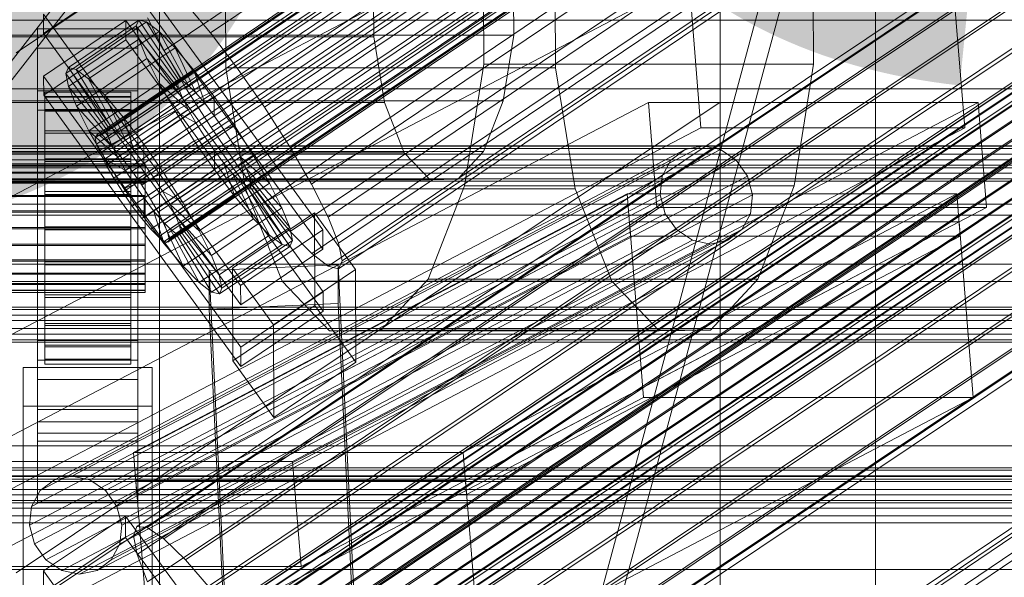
# Model space of a CAD drawing. Header units: millimetres. Extents: x -4738 to 65662, y -68080 to 6847.
# Tile 351 of 656: x 130 to 268, y -33651 to -33573. Entities that reach past the tile are written whole.
import ezdxf

# ---------------------------------------------------------------- set-up
doc = ezdxf.new("R2010")
doc.units = ezdxf.units.MM
for name, color, linetype, lineweight in [('COTAS_O', 1, 'Continuous', 0), ('COTAS_P', 1, 'Continuous', 0), ('frontal_briquetadora', 7, 'Continuous', 0), ('frontal_C01', 7, 'Continuous', 0), ('frontal_C01-mix', 7, 'Continuous', 0), ('frontal_C02', 7, 'Continuous', 0), ('frontal_C03', 7, 'Continuous', 0), ('frontal_C10', 7, 'Continuous', 0), ('frontal_secador', 7, 'Continuous', 0), ('frontal_tolva', 7, 'Continuous', 0)]:
    doc.layers.add(name, color=color, linetype=linetype, lineweight=lineweight)
doc.dimstyles.new('R19_100', dxfattribs={"dimtxt": 250, "dimasz": 150, "dimexe": 150, "dimexo": 80, "dimgap": 100, "dimtad": 1, "dimtih": 1, "dimtoh": 1, "dimdsep": 46, "dimcen": 0.09, "dimadec": 0, "dimazin": 0, "dimtfac": 1, "dimtdec": 4, "dimtofl": 0, "dimtmove": 0, "dimatfit": 3, "dimfxl": 1, "dimtolj": 1, "dimtzin": 0, "dimarcsym": 0})

# ---------------------------------------------------------------- blocks, each defined once
blk = doc.blocks.new('DIM_R31_48')
at = {"layer": 'COTAS_O'}
for p, q in [((-1725, -33700), (-1575, -33655)), ((1725, -33700), (1575, -33655)), ((-1725, -34400), (-1725, -33700)), ((-1725, -33700), (1725, -33700)), ((-1725, -33700), (-1575, -33745)), ((1725, -33700), (1575, -33745)), ((1725, -34400), (1725, -33700))]:
    blk.add_line(p, q, dxfattribs=at)
blk.add_text('3450 O', height=250, dxfattribs=at).set_placement((0, -33600))
blk = doc.blocks.new('DIM_R31_49')
at = {"layer": 'COTAS_P'}
for p, q in [((-150, -32300), (550, -32300)), ((550, -32300), (505, -32450)), ((550, -34900), (550, -32300)), ((550, -32300), (595, -32450)), ((550, -34900), (505, -34750)), ((550, -34900), (595, -34750)), ((-150, -34900), (550, -34900))]:
    blk.add_line(p, q, dxfattribs=at)
blk.add_text('2600 P', height=250, rotation=90, dxfattribs=at).set_placement((450, -33600))

msp = doc.modelspace()

# ---------------------------------------------------------------- linework, layer by layer
at = {"layer": 'frontal_briquetadora'}
for p, q in [((207, -33670), (342, -33170)), ((210, -33670), (345, -33170))]:
    msp.add_line(p, q, dxfattribs=at)
at = {"layer": 'frontal_C01'}
for p, q in [((250, -35948.844), (250, -33373.251)), ((250, -33378.064), (250, -35953.656)), ((141.218, -33588.806), (355.017, -33444.577)), ((141.045, -33589.192), (354.844, -33444.964)), ((141.224, -33590.062), (355.022, -33445.833)), ((141.731, -33588.929), (355.53, -33444.701)), ((142.549, -33589.555), (356.348, -33445.327)), ((141.742, -33591.356), (355.541, -33447.128)), ((143.617, -33590.639), (357.415, -33446.411)), ((144.861, -33592.109), (358.659, -33447.88)), ((142.565, -33592.987), (356.363, -33448.758)), ((359.995, -33449.635), (146.196, -33593.863)), ((143.635, -33594.842), (357.434, -33450.614)), ((157.152, -33574.543), (341.461, -33450.209)), ((144.881, -33596.796), (358.68, -33452.568)), ((147.533, -33595.783), (361.332, -33451.554)), ((150.672, -33577.021), (334.981, -33452.686)), ((148.779, -33597.737), (362.578, -33453.509)), ((146.218, -33598.716), (360.017, -33454.488)), ((149.85, -33599.593), (363.648, -33455.364)), ((345.231, -33455.16), (160.922, -33579.494)), ((147.554, -33600.47), (361.352, -33456.242)), ((150.672, -33601.223), (364.471, -33456.995)), ((148.798, -33601.94), (362.596, -33457.712)), ((151.191, -33602.517), (364.989, -33458.289)), ((153.694, -33582.258), (338.003, -33457.923)), ((149.865, -33603.024), (363.664, -33458.796)), ((150.683, -33603.65), (364.482, -33459.421)), ((151.196, -33603.773), (364.995, -33459.545)), ((151.369, -33603.387), (365.168, -33459.159)), ((164.693, -33584.912), (349.002, -33460.578)), ((157.211, -33587.773), (341.52, -33463.438)), ((168.21, -33590.428), (352.519, -33466.093)), ((160.982, -33593.191), (345.291, -33468.856)), ((171.232, -33595.665), (355.541, -33471.33)), ((164.752, -33598.142), (349.061, -33473.807)), ((173.554, -33600.266), (357.863, -33475.931)), ((168.263, -33602.289), (352.572, -33477.954)), ((175.016, -33603.919), (359.326, -33479.584)), ((171.275, -33605.349), (355.584, -33481.015)), ((173.584, -33607.114), (357.893, -33482.78)), ((175.521, -33606.374), (359.83, -33482.039)), ((175.032, -33607.464), (359.341, -33483.129)), ((228.298, -33666.04), (228.298, -33505.257)), ((130, -33577.349), (228.298, -33511.037)), ((228.298, -33511.037), (228.298, -33671.821)), ((145.277, -33564.2), (172.809, -33602.054)), ((145.289, -33566.896), (133.821, -33574.633)), ((172.821, -33604.751), (145.289, -33566.896)), ((153.641, -33570.396), (157.152, -33574.543)), ((133.821, -33574.633), (133.809, -33571.936)), ((161.341, -33609.791), (133.809, -33571.936)), ((150.672, -33577.021), (148.35, -33572.419)), ((133.847, -33580.564), (145.315, -33572.828)), ((136.948, -33580.2), (146.777, -33573.569)), ((137.313, -33579.385), (147.143, -33572.754)), ((138.396, -33579.646), (148.226, -33573.015)), ((145.315, -33572.828), (145.327, -33575.524)), ((145.315, -33572.828), (172.847, -33610.682)), ((147.143, -33572.754), (146.777, -33573.569)), ((146.777, -33573.569), (152.513, -33581.455)), ((146.777, -33573.569), (147.155, -33575.406)), ((148.226, -33573.015), (147.143, -33572.754)), ((147.143, -33572.754), (152.686, -33581.069)), ((149.953, -33574.336), (148.226, -33573.015)), ((148.226, -33573.015), (153.199, -33581.193)), ((133, -33576.695), (133, -33573.998)), ((133, -33573.998), (147, -33573.998)), ((133, -33620.221), (133, -33573.998)), ((133.821, -33574.633), (161.353, -33612.487)), ((140.123, -33580.967), (149.953, -33574.336)), ((147, -33573.998), (147, -33576.695)), ((147, -33573.998), (147, -33620.221)), ((152.207, -33576.625), (149.953, -33574.336)), ((149.953, -33574.336), (154.017, -33581.818)), ((157.152, -33574.543), (160.922, -33579.494)), ((145.327, -33575.524), (133.859, -33583.26)), ((137.325, -33582.037), (147.155, -33575.406)), ((172.859, -33613.378), (145.327, -33575.524)), ((147.155, -33575.406), (152.692, -33582.325)), ((147.155, -33575.406), (148.249, -33578.138)), ((147, -33576.695), (133, -33576.695)), ((133, -33576.695), (133, -33622.917)), ((142.377, -33583.256), (152.207, -33576.625)), ((147, -33622.917), (147, -33576.695)), ((153.694, -33582.258), (150.672, -33577.021)), ((154.833, -33579.727), (152.207, -33576.625)), ((152.207, -33576.625), (155.085, -33582.903)), ((138.419, -33584.769), (148.249, -33578.138)), ((148.249, -33578.138), (153.21, -33583.62)), ((148.249, -33578.138), (149.985, -33581.58)), ((133.859, -33583.26), (133.847, -33580.564)), ((161.379, -33618.419), (133.847, -33580.564)), ((136.948, -33580.2), (137.313, -33579.385)), ((142.683, -33588.087), (136.948, -33580.2)), ((137.325, -33582.037), (136.948, -33580.2)), ((142.856, -33587.7), (137.313, -33579.385)), ((137.313, -33579.385), (138.396, -33579.646)), ((143.369, -33587.824), (138.396, -33579.646)), ((138.396, -33579.646), (140.123, -33580.967)), ((145.003, -33586.358), (154.833, -33579.727)), ((157.653, -33583.43), (154.833, -33579.727)), ((154.833, -33579.727), (156.329, -33584.372)), ((160.922, -33579.494), (164.693, -33584.912)), ((142.862, -33588.956), (137.325, -33582.037)), ((138.419, -33584.769), (137.325, -33582.037)), ((144.188, -33588.45), (140.123, -33580.967)), ((140.123, -33580.967), (142.377, -33583.256)), ((140.156, -33588.211), (149.985, -33581.58)), ((152.513, -33581.455), (142.683, -33588.087)), ((152.686, -33581.069), (142.856, -33587.7)), ((153.199, -33581.193), (143.369, -33587.824)), ((154.017, -33581.818), (144.188, -33588.45)), ((149.985, -33581.58), (154.033, -33585.25)), ((149.985, -33581.58), (152.246, -33585.497)), ((152.513, -33581.455), (152.686, -33581.069)), ((152.692, -33582.325), (152.513, -33581.455)), ((152.686, -33581.069), (153.199, -33581.193)), ((153.199, -33581.193), (154.017, -33581.818)), ((154.017, -33581.818), (155.085, -33582.903)), ((133, -33585.322), (133, -33582.626)), ((133, -33582.626), (147, -33582.626)), ((133, -33628.849), (133, -33582.626)), ((133.859, -33583.26), (161.391, -33621.115)), ((134, -33592.809), (134, -33582.81)), ((134, -33582.81), (134, -33583.402)), ((134, -33582.81), (146, -33582.81)), ((134, -33583.512), (134, -33582.81)), ((134, -33593.09), (134, -33583.402)), ((134, -33583.402), (134, -33585.249)), ((134, -33583.402), (146, -33583.402)), ((145.255, -33589.534), (142.377, -33583.256)), ((142.377, -33583.256), (145.003, -33586.358)), ((152.692, -33582.325), (142.862, -33588.956)), ((155.085, -33582.903), (145.255, -33589.534)), ((146, -33583.402), (146, -33582.81)), ((146, -33582.81), (146, -33592.809)), ((146, -33582.81), (146, -33583.512)), ((146, -33585.249), (146, -33583.402)), ((146, -33583.402), (146, -33593.09)), ((147, -33582.626), (147, -33585.322)), ((147, -33582.626), (147, -33628.849)), ((157.653, -33583.43), (147.823, -33590.062)), ((153.21, -33583.62), (152.692, -33582.325)), ((157.211, -33587.773), (153.694, -33582.258)), ((155.085, -33582.903), (156.329, -33584.372)), ((157.665, -33586.127), (157.653, -33583.43)), ((160.474, -33587.483), (157.653, -33583.43)), ((134, -33593.142), (134, -33583.512)), ((134, -33583.512), (146, -33583.512)), ((134, -33585.462), (134, -33583.512)), ((143.38, -33590.251), (138.419, -33584.769)), ((140.156, -33588.211), (138.419, -33584.769)), ((153.21, -33583.62), (143.38, -33590.251)), ((146, -33583.512), (146, -33593.142)), ((146, -33583.512), (146, -33585.462)), ((156.329, -33584.372), (146.499, -33591.003)), ((154.033, -33585.25), (153.21, -33583.62)), ((156.329, -33584.372), (157.665, -33586.127)), ((147, -33585.322), (133, -33585.322)), ((133, -33585.322), (133, -33631.545)), ((134, -33593.965), (134, -33585.249)), ((134, -33585.249), (134, -33588.224)), ((134, -33585.249), (146, -33585.249)), ((134, -33594.065), (134, -33585.462)), ((134, -33585.462), (146, -33585.462)), ((134, -33588.525), (134, -33585.462)), ((142.416, -33592.129), (152.246, -33585.497)), ((154.033, -33585.25), (144.203, -33591.881)), ((146, -33588.224), (146, -33585.249)), ((146, -33585.249), (146, -33593.965)), ((146, -33585.462), (146, -33594.065)), ((146, -33585.462), (146, -33588.525)), ((147, -33631.545), (147, -33585.322)), ((147.835, -33592.758), (157.665, -33586.127)), ((152.246, -33585.497), (155.103, -33587.106)), ((152.246, -33585.497), (154.877, -33589.623)), ((155.103, -33587.106), (154.033, -33585.25)), ((157.665, -33586.127), (159.001, -33588.046)), ((164.693, -33584.912), (168.21, -33590.428)), ((146.499, -33591.003), (145.003, -33586.358)), ((145.003, -33586.358), (147.823, -33590.062)), ((155.103, -33587.106), (145.274, -33593.737)), ((150.644, -33594.114), (160.474, -33587.483)), ((156.35, -33589.06), (155.103, -33587.106)), ((160.474, -33587.483), (159.001, -33588.046)), ((163.105, -33591.609), (160.474, -33587.483)), ((134, -33595.374), (134, -33588.224)), ((134, -33588.224), (134, -33592.125)), ((134, -33588.224), (146, -33588.224)), ((134, -33595.516), (134, -33588.525)), ((134, -33588.525), (146, -33588.525)), ((134, -33592.493), (134, -33588.525)), ((144.203, -33591.881), (140.156, -33588.211)), ((142.416, -33592.129), (140.156, -33588.211)), ((141.045, -33589.192), (141.218, -33588.806)), ((141.218, -33588.806), (141.731, -33588.929)), ((141.731, -33588.929), (142.549, -33589.555)), ((142.856, -33587.7), (142.683, -33588.087)), ((142.683, -33588.087), (142.862, -33588.956)), ((143.369, -33587.824), (142.856, -33587.7)), ((142.862, -33588.956), (143.38, -33590.251)), ((144.188, -33588.45), (143.369, -33587.824)), ((145.255, -33589.534), (144.188, -33588.45)), ((146, -33592.125), (146, -33588.224)), ((146, -33588.224), (146, -33595.374)), ((146, -33588.525), (146, -33595.516)), ((146, -33588.525), (146, -33592.493)), ((159.001, -33588.046), (149.171, -33594.677)), ((160.982, -33593.191), (157.211, -33587.773)), ((159.001, -33588.046), (160.247, -33590.001)), ((141.224, -33590.062), (141.045, -33589.192)), ((141.742, -33591.356), (141.224, -33590.062)), ((142.549, -33589.555), (143.617, -33590.639)), ((143.38, -33590.251), (144.203, -33591.881)), ((145.047, -33596.254), (154.877, -33589.623)), ((146.499, -33591.003), (145.255, -33589.534)), ((156.35, -33589.06), (146.52, -33595.691)), ((147.823, -33590.062), (147.835, -33592.758)), ((147.823, -33590.062), (150.644, -33594.114)), ((160.247, -33590.001), (150.417, -33596.632)), ((154.877, -33589.623), (156.35, -33589.06)), ((154.877, -33589.623), (157.698, -33593.676)), ((157.686, -33590.98), (156.35, -33589.06)), ((163.105, -33591.609), (160.247, -33590.001)), ((160.247, -33590.001), (161.318, -33591.856)), ((142.565, -33592.987), (141.742, -33591.356)), ((143.617, -33590.639), (144.861, -33592.109)), ((147.835, -33592.758), (146.499, -33591.003)), ((157.686, -33590.98), (147.856, -33597.611)), ((153.275, -33598.24), (163.105, -33591.609)), ((157.698, -33593.676), (157.686, -33590.98)), ((159.022, -33592.734), (157.686, -33590.98)), ((165.365, -33595.526), (163.105, -33591.609)), ((168.21, -33590.428), (171.232, -33595.665)), ((-148, -33592.809), (148, -33592.809)), ((-148, -33593.09), (148, -33593.09)), ((134, -33597.222), (134, -33592.125)), ((134, -33592.125), (134, -33596.686)), ((134, -33592.125), (146, -33592.125)), ((134, -33597.396), (134, -33592.493)), ((134, -33592.493), (146, -33592.493)), ((134, -33597.097), (134, -33592.493)), ((134, -33593.09), (134, -33592.809)), ((146, -33592.809), (134, -33592.809)), ((134, -33592.809), (134, -33593.142)), ((134, -33593.965), (134, -33593.09)), ((146, -33593.09), (134, -33593.09)), ((145.274, -33593.737), (142.416, -33592.129)), ((145.047, -33596.254), (142.416, -33592.129)), ((143.635, -33594.842), (142.565, -33592.987)), ((144.203, -33591.881), (145.274, -33593.737)), ((144.861, -33592.109), (146.196, -33593.863)), ((146, -33596.686), (146, -33592.125)), ((146, -33592.125), (146, -33597.222)), ((146, -33592.493), (146, -33597.396)), ((146, -33592.493), (146, -33597.097)), ((146, -33592.809), (146, -33593.09)), ((146, -33593.142), (146, -33592.809)), ((146, -33593.09), (146, -33593.965)), ((149.171, -33594.677), (147.835, -33592.758)), ((148, -33593.09), (148, -33592.809)), ((148, -33592.809), (148, -33593.142)), ((148, -33593.965), (148, -33593.09)), ((159.022, -33592.734), (149.192, -33599.365)), ((161.318, -33591.856), (151.488, -33598.487)), ((160.518, -33597.379), (159.022, -33592.734)), ((160.266, -33594.203), (159.022, -33592.734)), ((165.365, -33595.526), (161.318, -33591.856)), ((161.318, -33591.856), (162.14, -33593.487)), ((-148, -33593.142), (148, -33593.142)), ((-148, -33593.965), (148, -33593.965)), ((-148, -33594.065), (148, -33594.065)), ((146, -33593.142), (134, -33593.142)), ((134, -33593.142), (134, -33594.065)), ((134, -33595.374), (134, -33593.965)), ((146, -33593.965), (134, -33593.965)), ((146, -33594.065), (134, -33594.065)), ((134, -33594.065), (134, -33595.516)), ((145.274, -33593.737), (146.52, -33595.691)), ((146, -33594.065), (146, -33593.142)), ((146, -33593.965), (146, -33595.374)), ((146, -33595.516), (146, -33594.065)), ((146.196, -33593.863), (147.533, -33595.783)), ((147.868, -33600.307), (157.698, -33593.676)), ((148, -33593.142), (148, -33594.065)), ((148, -33595.374), (148, -33593.965)), ((148, -33594.065), (148, -33595.516)), ((149.171, -33594.677), (150.644, -33594.114)), ((160.266, -33594.203), (150.436, -33600.835)), ((150.644, -33594.114), (153.275, -33598.24)), ((162.14, -33593.487), (152.311, -33600.118)), ((157.698, -33593.676), (160.518, -33597.379)), ((163.144, -33600.482), (160.266, -33594.203)), ((161.333, -33595.288), (160.266, -33594.203)), ((164.752, -33598.142), (160.982, -33593.191)), ((167.102, -33598.968), (162.14, -33593.487)), ((162.14, -33593.487), (162.659, -33594.781)), ((-148, -33595.374), (148, -33595.374)), ((-148, -33595.516), (148, -33595.516)), ((134, -33597.222), (134, -33595.374)), ((146, -33595.374), (134, -33595.374)), ((146, -33595.516), (134, -33595.516)), ((134, -33595.516), (134, -33597.396)), ((144.881, -33596.796), (143.635, -33594.842)), ((146.52, -33595.691), (145.047, -33596.254)), ((146, -33595.374), (146, -33597.222)), ((146, -33597.396), (146, -33595.516)), ((146.52, -33595.691), (147.856, -33597.611)), ((147.533, -33595.783), (148.779, -33597.737)), ((148, -33597.222), (148, -33595.374)), ((148, -33595.516), (148, -33597.396)), ((150.417, -33596.632), (149.171, -33594.677)), ((161.333, -33595.288), (151.503, -33601.919)), ((162.659, -33594.781), (152.829, -33601.412)), ((162.837, -33595.651), (153.008, -33602.282)), ((155.535, -33602.157), (165.365, -33595.526)), ((165.397, -33602.771), (161.333, -33595.288)), ((162.151, -33595.913), (161.333, -33595.288)), ((168.196, -33601.701), (162.659, -33594.781)), ((162.659, -33594.781), (162.837, -33595.651)), ((162.837, -33595.651), (162.664, -33596.037)), ((168.573, -33603.537), (162.837, -33595.651)), ((167.102, -33598.968), (165.365, -33595.526)), ((171.232, -33595.665), (173.554, -33600.266)), ((134, -33596.686), (134, -33599.382)), ((146, -33596.686), (134, -33596.686)), ((134, -33596.686), (134, -33601.596)), ((134, -33599.577), (134, -33597.097)), ((134, -33597.097), (146, -33597.097)), ((134, -33602.021), (134, -33597.097)), ((146.218, -33598.716), (144.881, -33596.796)), ((147.868, -33600.307), (145.047, -33596.254)), ((146, -33599.382), (146, -33596.686)), ((146, -33601.596), (146, -33596.686)), ((146, -33597.097), (146, -33599.577)), ((146, -33597.097), (146, -33602.021)), ((151.488, -33598.487), (150.417, -33596.632)), ((150.417, -33596.632), (153.275, -33598.24)), ((162.151, -33595.913), (152.321, -33602.544)), ((162.664, -33596.037), (152.835, -33602.668)), ((167.125, -33604.091), (162.151, -33595.913)), ((162.664, -33596.037), (162.151, -33595.913)), ((168.208, -33604.352), (162.664, -33596.037)), ((-450, -33598.471), (450, -33598.471)), ((-148, -33597.222), (148, -33597.222)), ((-148, -33597.396), (148, -33597.396)), ((134, -33599.382), (134, -33597.222)), ((146, -33597.222), (134, -33597.222)), ((146, -33597.396), (134, -33597.396)), ((134, -33597.396), (134, -33599.577)), ((146, -33597.222), (146, -33599.382)), ((146, -33599.577), (146, -33597.396)), ((147.856, -33597.611), (147.868, -33600.307)), ((147.856, -33597.611), (149.192, -33599.365)), ((148, -33599.382), (148, -33597.222)), ((148, -33597.396), (148, -33599.577)), ((148.779, -33597.737), (149.85, -33599.593)), ((150.688, -33604.011), (160.518, -33597.379)), ((152.311, -33600.118), (151.488, -33598.487)), ((151.488, -33598.487), (155.535, -33602.157)), ((153.275, -33598.24), (155.535, -33602.157)), ((160.518, -33597.379), (163.144, -33600.482)), ((168.263, -33602.289), (164.752, -33598.142)), ((148, -33599.382), (-148, -33599.382)), ((-148, -33599.577), (148, -33599.577)), ((134, -33599.382), (146, -33599.382)), ((134, -33601.708), (134, -33599.382)), ((146, -33599.577), (134, -33599.577)), ((134, -33599.577), (134, -33601.909)), ((146, -33599.382), (146, -33601.708)), ((146, -33601.909), (146, -33599.577)), ((147.554, -33600.47), (146.218, -33598.716)), ((148, -33601.708), (148, -33599.382)), ((148, -33599.577), (148, -33601.909)), ((149.192, -33599.365), (150.688, -33604.011)), ((149.192, -33599.365), (150.436, -33600.835)), ((149.85, -33599.593), (150.672, -33601.223)), ((157.272, -33605.6), (167.102, -33598.968)), ((160.19, -33607.405), (171.658, -33599.668)), ((168.196, -33601.701), (167.102, -33598.968)), ((171.658, -33599.668), (171.715, -33612.61)), ((171.658, -33599.668), (177.394, -33607.555)), ((148.798, -33601.94), (147.554, -33600.47)), ((150.688, -33604.011), (147.868, -33600.307)), ((150.436, -33600.835), (153.314, -33607.113)), ((150.436, -33600.835), (151.503, -33601.919)), ((150.672, -33601.223), (151.191, -33602.517)), ((152.829, -33601.412), (152.311, -33600.118)), ((152.311, -33600.118), (157.272, -33605.6)), ((153.314, -33607.113), (163.144, -33600.482)), ((163.144, -33600.482), (165.397, -33602.771)), ((173.554, -33600.266), (175.016, -33603.919)), ((-148, -33601.708), (148, -33601.708)), ((-148, -33601.909), (148, -33601.909)), ((134, -33601.708), (134, -33601.596)), ((134, -33601.596), (134, -33606.52)), ((134, -33601.596), (146, -33601.596)), ((134, -33604.041), (134, -33601.708)), ((146, -33601.708), (134, -33601.708)), ((134, -33601.909), (134, -33602.021)), ((146, -33601.909), (134, -33601.909)), ((134, -33601.909), (134, -33604.235)), ((134, -33602.021), (146, -33602.021)), ((134, -33606.931), (134, -33602.021)), ((146, -33606.52), (146, -33601.596)), ((146, -33601.596), (146, -33601.708)), ((146, -33601.708), (146, -33604.041)), ((146, -33602.021), (146, -33601.909)), ((146, -33604.235), (146, -33601.909)), ((146, -33602.021), (146, -33606.931)), ((146.872, -33726.005), (331.181, -33601.67)), ((148, -33604.041), (148, -33601.708)), ((148, -33601.909), (148, -33604.235)), ((148.32, -33726.355), (332.629, -33602.02)), ((149.865, -33603.024), (148.798, -33601.94)), ((151.191, -33602.517), (151.369, -33603.387)), ((151.503, -33601.919), (155.567, -33609.402)), ((151.503, -33601.919), (152.321, -33602.544)), ((152.321, -33602.544), (157.295, -33610.722)), ((152.321, -33602.544), (152.835, -33602.668)), ((153.008, -33602.282), (152.829, -33601.412)), ((152.829, -33601.412), (158.366, -33608.332)), ((152.835, -33602.668), (153.008, -33602.282)), ((152.835, -33602.668), (158.378, -33610.984)), ((153.008, -33602.282), (158.743, -33610.168)), ((155.535, -33602.157), (157.272, -33605.6)), ((158.366, -33608.332), (168.196, -33601.701)), ((172.809, -33602.054), (161.341, -33609.791)), ((168.573, -33603.537), (168.196, -33601.701)), ((171.275, -33605.349), (168.263, -33602.289)), ((172.821, -33604.751), (172.809, -33602.054)), ((-148, -33604.041), (148, -33604.041)), ((134, -33606.221), (134, -33604.041)), ((134, -33604.041), (134, -33606.52)), ((146, -33604.041), (134, -33604.041)), ((146, -33606.52), (146, -33604.041)), ((146, -33604.041), (146, -33606.221)), ((146.383, -33727.095), (330.692, -33602.76)), ((148, -33606.221), (148, -33604.041)), ((150.683, -33603.65), (149.865, -33603.024)), ((150.629, -33728.12), (334.938, -33603.785)), ((151.196, -33603.773), (150.683, -33603.65)), ((153.314, -33607.113), (150.688, -33604.011)), ((151.369, -33603.387), (151.196, -33603.773)), ((155.567, -33609.402), (165.397, -33602.771)), ((158.743, -33610.168), (168.573, -33603.537)), ((165.397, -33602.771), (167.125, -33604.091)), ((168.208, -33604.352), (168.573, -33603.537)), ((175.016, -33603.919), (175.521, -33606.374)), ((-148, -33604.235), (148, -33604.235)), ((134, -33604.235), (134, -33606.931)), ((146, -33604.235), (134, -33604.235)), ((134, -33604.235), (134, -33606.396)), ((146, -33606.931), (146, -33604.235)), ((146, -33606.396), (146, -33604.235)), ((146.887, -33729.55), (331.197, -33605.215)), ((148, -33604.235), (148, -33606.396)), ((157.295, -33610.722), (167.125, -33604.091)), ((158.378, -33610.984), (168.208, -33604.352)), ((161.353, -33612.487), (172.821, -33604.751)), ((167.125, -33604.091), (168.208, -33604.352)), ((173.584, -33607.114), (171.275, -33605.349)), ((-148, -33606.221), (148, -33606.221)), ((-148, -33606.396), (148, -33606.396)), ((134, -33608.101), (134, -33606.221)), ((134, -33606.221), (134, -33611.124)), ((146, -33606.221), (134, -33606.221)), ((134, -33606.396), (134, -33611.492)), ((146, -33606.396), (134, -33606.396)), ((134, -33606.396), (134, -33608.243)), ((134, -33606.52), (134, -33611.124)), ((134, -33606.52), (146, -33606.52)), ((146, -33611.124), (146, -33606.221)), ((146, -33606.221), (146, -33608.101)), ((146, -33611.492), (146, -33606.396)), ((146, -33608.243), (146, -33606.396)), ((146, -33611.124), (146, -33606.52)), ((148, -33608.101), (148, -33606.221)), ((148, -33606.396), (148, -33608.243)), ((157.272, -33605.6), (158.366, -33608.332)), ((175.521, -33606.374), (175.032, -33607.464)), ((-148, -33608.101), (148, -33608.101)), ((134, -33606.931), (146, -33606.931)), ((134, -33611.492), (134, -33606.931)), ((134, -33609.552), (134, -33608.101)), ((134, -33608.101), (134, -33615.092)), ((146, -33608.101), (134, -33608.101)), ((146, -33606.931), (146, -33611.492)), ((146, -33615.092), (146, -33608.101)), ((146, -33608.101), (146, -33609.552)), ((148, -33609.552), (148, -33608.101)), ((155.567, -33609.402), (153.314, -33607.113)), ((156.962, -33607.71), (174.943, -33606.911)), ((156.962, -33613.104), (156.962, -33607.71)), ((159.83, -33667.499), (156.962, -33607.71)), ((160.247, -33620.346), (160.19, -33607.405)), ((165.926, -33615.291), (160.19, -33607.405)), ((177.394, -33607.555), (165.926, -33615.291)), ((175.032, -33607.464), (173.584, -33607.114)), ((174.943, -33606.911), (174.943, -33612.304)), ((174.943, -33606.911), (177.811, -33666.699)), ((177.451, -33620.496), (177.394, -33607.555)), ((450, -33609.256), (-450, -33609.256)), ((-148, -33608.243), (148, -33608.243)), ((-148, -33609.552), (148, -33609.552)), ((134, -33608.243), (134, -33615.393)), ((146, -33608.243), (134, -33608.243)), ((134, -33608.243), (134, -33609.653)), ((134, -33610.475), (134, -33609.552)), ((134, -33609.552), (134, -33618.156)), ((146, -33609.552), (134, -33609.552)), ((146, -33615.393), (146, -33608.243)), ((146, -33609.653), (146, -33608.243)), ((146, -33618.156), (146, -33609.552)), ((146, -33609.552), (146, -33610.475)), ((148, -33608.243), (148, -33609.653)), ((148, -33610.475), (148, -33609.552)), ((157.295, -33610.722), (155.567, -33609.402)), ((158.366, -33608.332), (158.743, -33610.168)), ((-148, -33609.653), (148, -33609.653)), ((-148, -33610.475), (148, -33610.475)), ((-148, -33610.527), (148, -33610.527)), ((-148, -33610.808), (148, -33610.808)), ((134, -33609.653), (134, -33618.368)), ((146, -33609.653), (134, -33609.653)), ((134, -33609.653), (134, -33610.527)), ((134, -33610.808), (134, -33610.475)), ((134, -33610.475), (134, -33620.105)), ((146, -33610.475), (134, -33610.475)), ((134, -33610.527), (134, -33620.215)), ((146, -33610.527), (134, -33610.527)), ((134, -33610.527), (134, -33610.808)), ((134, -33610.808), (134, -33620.807)), ((146, -33610.808), (134, -33610.808)), ((146, -33618.368), (146, -33609.653)), ((146, -33610.527), (146, -33609.653)), ((146, -33620.105), (146, -33610.475)), ((146, -33610.475), (146, -33610.808)), ((146, -33620.215), (146, -33610.527)), ((146, -33610.808), (146, -33610.527)), ((146, -33620.807), (146, -33610.808)), ((148, -33609.653), (148, -33610.527)), ((148, -33610.808), (148, -33610.475)), ((148, -33610.527), (148, -33610.808)), ((158.378, -33610.984), (157.295, -33610.722)), ((158.743, -33610.168), (158.378, -33610.984)), ((161.341, -33609.791), (161.353, -33612.487)), ((172.847, -33610.682), (161.379, -33618.419)), ((172.859, -33613.378), (172.847, -33610.682)), ((134, -33611.124), (134, -33615.092)), ((134, -33611.124), (146, -33611.124)), ((134, -33611.492), (146, -33611.492)), ((134, -33615.393), (134, -33611.492)), ((146, -33615.092), (146, -33611.124)), ((146, -33611.492), (146, -33615.393)), ((174.943, -33612.304), (156.962, -33613.104)), ((177.811, -33672.093), (174.943, -33612.304)), ((159.83, -33672.892), (156.962, -33613.104)), ((171.715, -33612.61), (160.247, -33620.346)), ((161.391, -33621.115), (172.859, -33613.378)), ((177.451, -33620.496), (171.715, -33612.61)), ((134, -33615.092), (134, -33618.156)), ((134, -33615.092), (146, -33615.092)), ((134, -33615.393), (146, -33615.393)), ((134, -33618.368), (134, -33615.393)), ((146, -33618.156), (146, -33615.092)), ((146, -33615.393), (146, -33618.368)), ((165.926, -33615.291), (165.983, -33628.233)), ((133, -33630.428), (133, -33617.486)), ((133, -33617.486), (147, -33617.486)), ((133, -33627.116), (133, -33617.486)), ((147, -33617.486), (147, -33630.428)), ((147, -33617.486), (147, -33627.116)), ((134, -33618.156), (134, -33620.105)), ((134, -33618.156), (146, -33618.156)), ((134, -33618.368), (146, -33618.368)), ((134, -33620.215), (134, -33618.368)), ((146, -33620.105), (146, -33618.156)), ((146, -33618.368), (146, -33620.215)), ((161.379, -33618.419), (161.391, -33621.115)), ((147, -33620.221), (133, -33620.221)), ((133, -33620.221), (133, -33622.917)), ((134, -33620.105), (134, -33620.807)), ((134, -33620.105), (146, -33620.105)), ((134, -33620.215), (146, -33620.215)), ((134, -33620.807), (134, -33620.215)), ((146, -33620.807), (146, -33620.105)), ((146, -33620.215), (146, -33620.807)), ((147, -33622.917), (147, -33620.221)), ((160.247, -33620.346), (165.983, -33628.233)), ((165.983, -33628.233), (177.451, -33620.496)), ((131, -33626.653), (131, -33621.261)), ((131, -33621.261), (149, -33621.261)), ((131, -33667.098), (131, -33621.261)), ((134, -33620.807), (146, -33620.807)), ((149, -33621.261), (149, -33626.653)), ((149, -33621.261), (149, -33667.098)), ((133, -33622.917), (147, -33622.917)), ((149, -33626.653), (131, -33626.653)), ((131, -33672.49), (131, -33626.653)), ((147, -33627.116), (133, -33627.116)), ((133, -33627.116), (133, -33640.057)), ((147, -33640.057), (147, -33627.116)), ((149, -33672.49), (149, -33626.653)), ((147, -33628.849), (133, -33628.849)), ((133, -33628.849), (133, -33631.545)), ((147, -33631.545), (147, -33628.849)), ((147, -33630.428), (133, -33630.428)), ((133, -33630.428), (133, -33640.057)), ((133, -33631.545), (147, -33631.545)), ((147, -33640.057), (147, -33630.428)), ((450, -33632.175), (-450, -33632.175)), ((133, -33640.057), (147, -33640.057)), ((-450, -33642.959), (450, -33642.959))]:
    msp.add_line(p, q, dxfattribs=at)
at = {"layer": 'frontal_C01-mix'}
msp.add_line((150, -33435), (150, -33700), dxfattribs=at)
at = {"layer": 'frontal_C02'}
for p, q in [((250, -35767.183), (250, -32921.727)), ((250, -32926.497), (250, -35771.953)), ((228.298, -33584.212), (228.298, -33293.718)), ((228.298, -33299.448), (228.298, -33589.943)), ((146.872, -33643.455), (331.181, -33520.201)), ((146.383, -33644.738), (330.692, -33521.484)), ((148.32, -33643.613), (332.629, -33520.358)), ((150.629, -33645.201), (334.938, -33521.946)), ((141.218, -33666.964), (355.017, -33523.989)), ((141.731, -33667.02), (355.53, -33524.045)), ((146.887, -33647.374), (331.197, -33524.119)), ((141.045, -33667.419), (354.844, -33524.443)), ((141.224, -33668.353), (355.022, -33525.377)), ((142.549, -33667.583), (356.348, -33524.607)), ((143.617, -33668.613), (357.415, -33525.638)), ((153.641, -33648.11), (337.95, -33524.855)), ((141.742, -33669.702), (355.541, -33526.727)), ((144.861, -33670.042), (358.659, -33527.067)), ((142.565, -33671.376), (356.363, -33528.401)), ((148.35, -33651.184), (332.659, -33527.929)), ((359.995, -33528.796), (146.196, -33671.772)), ((157.152, -33652.142), (341.461, -33528.888)), ((143.635, -33673.259), (357.434, -33530.284)), ((147.533, -33673.684), (361.332, -33530.709)), ((144.881, -33675.224), (358.68, -33532.249)), ((148.779, -33675.649), (362.578, -33532.673)), ((150.672, -33655.907), (334.981, -33532.652)), ((345.231, -33533.769), (160.922, -33657.023)), ((146.218, -33677.137), (360.017, -33534.161)), ((149.85, -33677.532), (363.648, -33534.557)), ((147.554, -33678.866), (361.352, -33535.891)), ((150.672, -33679.206), (364.471, -33536.23)), ((148.798, -33680.295), (362.596, -33537.32)), ((151.191, -33680.556), (364.989, -33537.58)), ((153.694, -33661.222), (338.003, -33537.968)), ((149.865, -33681.326), (363.664, -33538.35)), ((150.683, -33681.888), (364.482, -33538.913)), ((151.196, -33681.944), (364.995, -33538.969)), ((151.369, -33681.49), (365.168, -33538.514)), ((164.693, -33662.42), (349.002, -33539.166)), ((157.211, -33666.767), (341.52, -33543.513)), ((168.21, -33667.965), (352.519, -33544.711)), ((160.982, -33672.164), (345.291, -33548.91)), ((171.232, -33673.281), (355.541, -33550.026)), ((164.752, -33677.045), (349.061, -33553.791)), ((173.554, -33678.004), (357.863, -33554.749)), ((168.263, -33681.078), (352.572, -33557.823)), ((175.016, -33681.813), (359.326, -33558.559)), ((171.275, -33683.987), (355.584, -33560.732)), ((175.521, -33684.449), (359.83, -33561.195)), ((173.584, -33685.574), (357.893, -33562.32)), ((175.032, -33685.732), (359.341, -33562.478)), ((228.298, -33584.212), (130, -33649.948)), ((228.298, -33874.707), (228.298, -33584.212)), ((228.298, -33584.212), (228.298, -33589.943)), ((130, -33655.678), (228.298, -33589.943)), ((228.298, -33589.943), (228.298, -33880.437)), ((133.809, -33649.668), (145.277, -33641.999)), ((145.277, -33641.999), (145.289, -33644.979)), ((145.277, -33641.999), (172.809, -33679.521)), ((146.383, -33644.738), (146.872, -33643.455)), ((146.872, -33643.455), (148.32, -33643.613)), ((148.32, -33643.613), (150.629, -33645.201)), ((145.289, -33644.979), (133.821, -33652.648)), ((172.821, -33682.502), (145.289, -33644.979)), ((146.887, -33647.374), (146.383, -33644.738)), ((150.629, -33645.201), (153.641, -33648.11)), ((148.35, -33651.184), (146.887, -33647.374)), ((153.641, -33648.11), (157.152, -33652.142)), ((133.821, -33652.648), (133.809, -33649.668)), ((161.341, -33687.19), (133.809, -33649.668))]:
    msp.add_line(p, q, dxfattribs=at)
at = {"layer": 'frontal_C03'}
for p, q in [((1250, -33572.787), (-1250, -33572.787)), ((1250, -33590.372), (-1250, -33590.372)), ((1250, -33590.689), (-1250, -33590.689)), ((1250, -33591.483), (-1250, -33591.483)), ((-1250, -33592.247), (1250, -33592.247)), ((1250, -33593.37), (-1250, -33593.37)), ((1250, -33594.134), (-1250, -33594.134)), ((1250, -33594.928), (-1250, -33594.928)), ((1250, -33595.245), (-1250, -33595.245)), ((1250, -33612.83), (-1250, -33612.83)), ((1250, -33613.147), (-1250, -33613.147)), ((1250, -33613.941), (-1250, -33613.941)), ((-1250, -33614.705), (1250, -33614.705)), ((1250, -33615.828), (-1250, -33615.828)), ((1250, -33616.592), (-1250, -33616.592)), ((1250, -33617.386), (-1250, -33617.386)), ((1250, -33617.702), (-1250, -33617.702)), ((1250, -33635.288), (-1250, -33635.288)), ((1250, -33635.604), (-1250, -33635.604)), ((1250, -33636.398), (-1250, -33636.398)), ((1250, -33636.457), (-1250, -33636.457)), ((1250, -33636.833), (-1250, -33636.833)), ((-1250, -33637.162), (1250, -33637.162)), ((1250, -33638.285), (-1250, -33638.285)), ((1250, -33639.049), (-1250, -33639.049)), ((1250, -33639.843), (-1250, -33639.843)), ((1250, -33640.16), (-1250, -33640.16)), ((1250, -33640.885), (-1250, -33640.885)), ((1250, -33641.957), (-1250, -33641.957)), ((1250, -33649.443), (-1250, -33649.443))]:
    msp.add_line(p, q, dxfattribs=at)
at = {"layer": 'frontal_C10'}
for p, q in [((222.486, -33548.61), (17.679, -33655.865)), ((54.499, -33655.865), (259.306, -33548.61)), ((225.619, -33587.797), (222.486, -33548.61)), ((259.306, -33548.61), (262.439, -33587.797)), ((159.265, -33579.422), (159.226, -33561.084)), ((195.25, -33560.578), (195.289, -33578.916)), ((205.25, -33561.084), (205.29, -33579.422)), ((241.314, -33578.916), (241.275, -33560.578)), ((179.901, -33565.163), (179.922, -33575.112)), ((199.467, -33574.837), (199.446, -33564.888)), ((80.508, -33575.112), (179.922, -33575.112)), ((100.053, -33574.837), (199.467, -33574.837)), ((179.922, -33575.112), (181.43, -33584.283)), ((197.999, -33584.05), (199.467, -33574.837)), ((195.289, -33578.916), (192.583, -33595.897)), ((195.289, -33578.916), (241.314, -33578.916)), ((238.608, -33595.897), (241.314, -33578.916)), ((162.043, -33596.326), (159.265, -33579.422)), ((159.265, -33579.422), (205.29, -33579.422)), ((205.29, -33579.422), (208.068, -33596.326)), ((82.016, -33584.283), (181.43, -33584.283)), ((98.585, -33584.05), (197.999, -33584.05)), ((218.281, -33584.242), (122.577, -33634.361)), ((168.601, -33634.361), (264.306, -33584.242)), ((181.43, -33584.283), (184.194, -33591.28)), ((195.265, -33591.124), (197.999, -33584.05)), ((264.306, -33584.242), (218.281, -33584.242)), ((218.281, -33584.242), (219.456, -33598.937)), ((265.481, -33598.937), (264.306, -33584.242)), ((20.813, -33695.053), (225.619, -33587.797)), ((57.632, -33695.053), (262.439, -33587.797)), ((262.439, -33587.797), (225.619, -33587.797)), ((137.776, -33636.411), (225.824, -33590.301)), ((223.4, -33590.823), (225.824, -33590.301)), ((225.824, -33590.301), (228.331, -33590.823)), ((84.78, -33591.28), (184.194, -33591.28)), ((95.852, -33591.124), (195.265, -33591.124)), ((135.352, -33636.933), (223.4, -33590.823)), ((140.284, -33636.933), (228.331, -33590.823)), ((184.194, -33591.28), (187.794, -33595.037)), ((191.682, -33594.982), (195.265, -33591.124)), ((221.428, -33592.31), (223.4, -33590.823)), ((228.331, -33590.823), (230.541, -33592.31)), ((133.38, -33638.42), (221.428, -33592.31)), ((142.493, -33638.42), (230.541, -33592.31)), ((220.209, -33594.535), (221.428, -33592.31)), ((230.541, -33592.31), (232.115, -33594.535)), ((88.38, -33595.037), (187.794, -33595.037)), ((92.268, -33594.982), (191.682, -33594.982)), ((132.162, -33640.645), (220.209, -33594.535)), ((144.068, -33640.645), (232.115, -33594.535)), ((187.794, -33595.037), (191.682, -33594.982)), ((219.929, -33597.159), (220.209, -33594.535)), ((232.115, -33594.535), (232.816, -33597.159)), ((219.929, -33597.159), (131.881, -33643.269)), ((144.768, -33643.269), (232.816, -33597.159)), ((215.314, -33597.023), (146.407, -33633.109)), ((167.138, -33609.222), (162.043, -33596.326)), ((162.043, -33596.326), (208.068, -33596.326)), ((192.583, -33595.897), (187.544, -33608.935)), ((192.432, -33633.109), (261.339, -33597.023)), ((192.583, -33595.897), (238.608, -33595.897)), ((208.068, -33596.326), (213.163, -33609.222)), ((261.339, -33597.023), (215.314, -33597.023)), ((215.314, -33597.023), (215.784, -33602.901)), ((220.629, -33599.784), (219.929, -33597.159)), ((232.816, -33597.159), (232.535, -33599.784)), ((233.569, -33608.935), (238.608, -33595.897)), ((261.809, -33602.901), (261.339, -33597.023)), ((123.752, -33649.057), (219.456, -33598.937)), ((132.581, -33645.893), (220.629, -33599.784)), ((144.487, -33645.893), (232.535, -33599.784)), ((265.481, -33598.937), (169.777, -33649.057)), ((219.456, -33598.937), (265.481, -33598.937)), ((222.204, -33602.009), (220.629, -33599.784)), ((232.535, -33599.784), (231.316, -33602.009)), ((215.628, -33600.942), (146.721, -33637.028)), ((192.746, -33637.028), (261.652, -33600.942)), ((261.652, -33600.942), (215.628, -33600.942)), ((215.628, -33600.942), (217.586, -33625.434)), ((263.611, -33625.434), (261.652, -33600.942)), ((134.156, -33648.118), (222.204, -33602.009)), ((143.268, -33648.118), (231.316, -33602.009)), ((224.413, -33603.495), (222.204, -33602.009)), ((231.316, -33602.009), (229.345, -33603.495)), ((136.365, -33649.605), (224.413, -33603.495)), ((138.873, -33650.127), (226.921, -33604.017)), ((141.297, -33649.605), (229.345, -33603.495)), ((146.877, -33638.987), (215.784, -33602.901)), ((261.809, -33602.901), (192.902, -33638.987)), ((215.784, -33602.901), (261.809, -33602.901)), ((226.921, -33604.017), (224.413, -33603.495)), ((229.345, -33603.495), (226.921, -33604.017)), ((173.773, -33616.147), (167.138, -33609.222)), ((167.138, -33609.222), (213.163, -33609.222)), ((187.544, -33608.935), (180.939, -33616.046)), ((187.544, -33608.935), (233.569, -33608.935)), ((213.163, -33609.222), (219.798, -33616.147)), ((226.964, -33616.046), (233.569, -33608.935)), ((180.939, -33616.046), (173.773, -33616.147)), ((173.773, -33616.147), (219.798, -33616.147)), ((180.939, -33616.046), (226.964, -33616.046)), ((219.798, -33616.147), (226.964, -33616.046)), ((148.679, -33661.52), (217.586, -33625.434)), ((263.611, -33625.434), (194.704, -33661.52)), ((217.586, -33625.434), (263.611, -33625.434)), ((146.407, -33633.109), (192.432, -33633.109)), ((146.877, -33638.987), (146.407, -33633.109)), ((192.432, -33633.109), (192.902, -33638.987)), ((122.577, -33634.361), (168.601, -33634.361)), ((168.601, -33634.361), (169.777, -33649.057)), ((135.352, -33636.933), (133.38, -33638.42)), ((137.776, -33636.411), (135.352, -33636.933)), ((140.284, -33636.933), (137.776, -33636.411)), ((142.493, -33638.42), (140.284, -33636.933)), ((146.721, -33637.028), (192.746, -33637.028)), ((148.679, -33661.52), (146.721, -33637.028)), ((192.746, -33637.028), (194.704, -33661.52)), ((133.38, -33638.42), (132.162, -33640.645)), ((144.068, -33640.645), (142.493, -33638.42)), ((192.902, -33638.987), (146.877, -33638.987)), ((132.162, -33640.645), (131.881, -33643.269)), ((144.768, -33643.269), (144.068, -33640.645)), ((131.881, -33643.269), (132.581, -33645.893)), ((144.487, -33645.893), (144.768, -33643.269)), ((132.581, -33645.893), (134.156, -33648.118)), ((143.268, -33648.118), (144.487, -33645.893)), ((169.777, -33649.057), (123.752, -33649.057)), ((134.156, -33648.118), (136.365, -33649.605)), ((141.297, -33649.605), (143.268, -33648.118)), ((136.365, -33649.605), (138.873, -33650.127)), ((138.873, -33650.127), (141.297, -33649.605))]:
    msp.add_line(p, q, dxfattribs=at)
at = {"layer": 'frontal_secador'}
for p, q in [((413, -33215), (-431.48, -34297.08)), ((407, -33225), (-422.12, -34288.52)), ((1250, -33582.349), (-1250, -33582.349)), ((1250, -33590.291), (-1250, -33590.291)), ((1250, -33593), (-1250, -33593))]:
    msp.add_line(p, q, dxfattribs=at)
at = {"layer": 'frontal_tolva'}
for p, q in [((1725, -33600), (-1725, -33600)), ((1725, -33606.849), (-1725, -33606.849))]:
    msp.add_line(p, q, dxfattribs=at)

# ---------------------------------------------------------------- dimensions: what is measured, and where the dimension line sits
at = {"layer": 'COTAS_O'}
dim = msp.add_aligned_dim(p1=(-1725, -34400), p2=(1725, -34400), distance=700, text='<> O', dimstyle='R19_100', dxfattribs=at)
dim.commit()
dim.dimension.update_dxf_attribs({"geometry": 'DIM_R31_48', "text_midpoint": (0, -33700)})
at = {"layer": 'COTAS_P'}
dim = msp.add_aligned_dim(p1=(-150, -34900), p2=(-150, -32300), distance=-700, text='<> P', dimstyle='R19_100', dxfattribs=at)
dim.commit()
dim.dimension.update_dxf_attribs({"geometry": 'DIM_R31_49', "text_midpoint": (550, -33600)})

doc.saveas('drawing.dxf')
